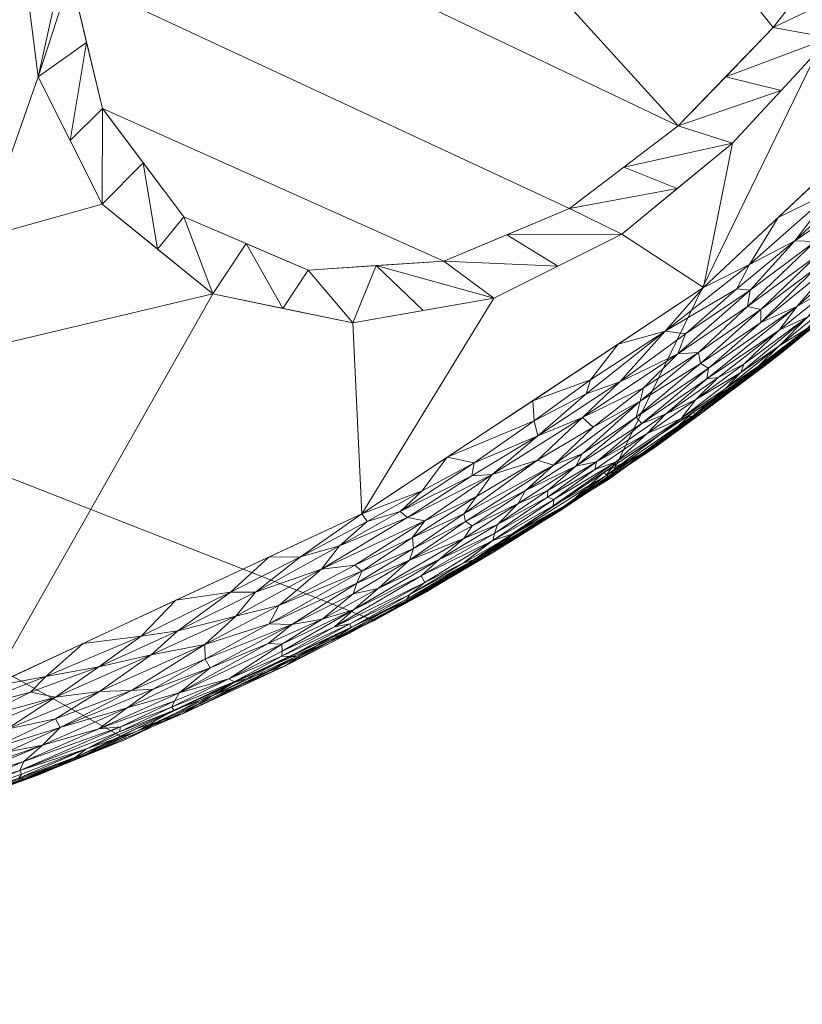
# Model space of a CAD drawing. Header units: millimetres. Extents: x -277 to 277, y 0 to 425.
# Tile 507 of 656: x 124 to 202, y 0 to 99. Entities that reach past the tile are written whole.
import ezdxf

# ---------------------------------------------------------------- set-up
doc = ezdxf.new("R2010")
doc.units = ezdxf.units.MM
doc.layers.add('A-GENM', color=13, linetype='Continuous')

# ---------------------------------------------------------------- blocks, each defined once
blk = doc.blocks.new('MODEL_CCAS0479-0080410R0 - MODEL_CCAS0479-0080410R0-461785-Preview')
at = {"layer": 'A-GENM', "lineweight": 9}
mesh = blk.add_polyface(dxfattribs=at)
corners = [(-277.5, -212.5, -10), (-271.889, -169.983, -10), (-255.855, -130.223, -10), (-231.29, -95.082, -10), (-200.302, -65.43, -10), (-164.712, -41.481, -10), (-125.929, -23.14, -10), (-85.021, -10.219, -10), (-42.816, -2.545, -10), (0, 0, -10), (0, 0, -17), (-27.584, -1.052, -17), (-55.014, -4.218, -17), (-82.111, -9.516, -17), (-108.685, -16.977, -17), (-134.529, -26.641, -17), (-159.405, -38.558, -17), (-183.045, -52.786, -17), (-205.115, -69.373, -17), (-225.183, -88.316, -17), (-242.771, -109.566, -17), (-257.344, -132.993, -17), (-268.325, -158.309, -17), (-275.172, -185.031, -17), (-277.5, -212.5, -17), (-277.5, -212.5, -15.25), (-277.5, -212.5, -13.5), (-277.5, -212.5, -11.75), (-274.344, -188.588, -10), (-263.872, -150.103, -10), (-243.573, -112.652, -10), (-215.796, -80.256, -10), (-182.507, -53.456, -10), (-105.475, -16.68, -10), (-145.32, -32.311, -10)]
mesh.append_faces([[corners[k] for k in face] for face in [(28, 26, 27, 0)]], dxfattribs={"vtx0": -1})
mesh.append_faces([[corners[k] for k in face] for face in [(21, 30, 20), (19, 31, 18), (4, 18, 31), (5, 17, 32), (34, 16, 5), (7, 13, 33), (16, 34, 15), (17, 5, 16), (30, 21, 2)]], dxfattribs={"vtx0": -1, "vtx1": -1})
mesh.append_faces([[corners[k] for k in face] for face in [(28, 23, 26)]], dxfattribs={"vtx0": -1, "vtx1": -1, "vtx2": -1})
mesh.append_faces([[corners[k] for k in face] for face in [(22, 1, 29), (21, 29, 2), (3, 19, 20), (1, 22, 23), (33, 13, 14), (19, 3, 31), (29, 21, 22), (17, 4, 32), (11, 8, 9), (14, 6, 33), (7, 12, 13)]], dxfattribs={"vtx0": -1, "vtx2": -1})
mesh.append_faces([[corners[k] for k in face] for face in [(25, 26, 23, 24)]], dxfattribs={"vtx1": -1})
mesh.append_faces([[corners[k] for k in face] for face in [(28, 1, 23), (30, 3, 20), (17, 18, 4), (7, 8, 12), (14, 15, 6), (11, 12, 8), (34, 6, 15)]], dxfattribs={"vtx1": -1, "vtx2": -1})
mesh.append_faces([[corners[k] for k in face] for face in [(9, 10, 11)]], dxfattribs={"vtx2": -1})
mesh = blk.add_polyface(dxfattribs=at)
corners = [(0, -425, -17), (-27.578, -423.948, -17), (-55.008, -420.783, -17), (-82.108, -415.485, -17), (-108.688, -408.023, -17), (-134.539, -398.355, -17), (-159.424, -386.432, -17), (-183.063, -372.203, -17), (-205.119, -355.623, -17), (-225.187, -336.68, -17), (-242.781, -315.419, -17), (-257.354, -291.989, -17), (-268.328, -266.682, -17), (-275.172, -239.97, -17), (-277.5, -212.5, -17), (-275.172, -185.031, -17), (-268.325, -158.309, -17), (-257.344, -132.993, -17), (-242.771, -109.566, -17), (-225.183, -88.316, -17), (-205.115, -69.373, -17), (-183.045, -52.786, -17), (-159.405, -38.558, -17), (-134.529, -26.641, -17), (-108.685, -16.977, -17), (-82.111, -9.516, -17), (-55.014, -4.218, -17), (-27.584, -1.052, -17), (0, 0, -17), (0, -101.087, -17), (-206.514, -101.087, -17), (-208.709, -101.32, -17), (-210.816, -102.02, -17), (-212.72, -103.168, -17), (-214.318, -104.711, -17), (-215.522, -106.578, -17), (-216.268, -108.666, -17), (-216.519, -110.867, -17), (-216.519, -141.051, -17), (-216.519, -171.233, -17), (-216.519, -201.416, -17), (-216.519, -231.601, -17), (-215.264, -261.733, -17), (-206.273, -290.478, -17), (-190.164, -315.964, -17), (-169.003, -337.465, -17), (-144.45, -354.998, -17), (-117.634, -368.842, -17), (-89.318, -379.29, -17), (-60.028, -386.584, -17), (-30.152, -390.894, -17), (0, -392.32, -17)]
mesh.append_faces([[corners[k] for k in face] for face in [(29, 26, 27, 28)]], dxfattribs={"vtx0": -1})
mesh.append_faces([[corners[k] for k in face] for face in [(35, 19, 34), (32, 19, 31), (31, 19, 30)]], dxfattribs={"vtx0": -1, "vtx1": -1})
mesh.append_faces([[corners[k] for k in face] for face in [(44, 8, 9, 43), (45, 7, 8, 44), (7, 45, 46, 6), (12, 41, 42), (48, 3, 4, 47), (49, 2, 3, 48), (50, 1, 2, 49), (47, 4, 5, 46), (38, 17, 18, 37), (19, 32, 33), (22, 29, 30, 21), (29, 22, 23)]], dxfattribs={"vtx0": -1, "vtx2": -1})
mesh.append_faces([[corners[k] for k in face] for face in [(43, 9, 10, 11), (41, 12, 13, 14), (29, 23, 24, 25)]], dxfattribs={"vtx0": -1, "vtx3": -1})
mesh.append_faces([[corners[k] for k in face] for face in [(5, 6, 46), (36, 37, 18), (33, 34, 19), (20, 21, 30, 19), (25, 26, 29)]], dxfattribs={"vtx1": -1, "vtx2": -1})
mesh.append_faces([[corners[k] for k in face] for face in [(42, 43, 11, 12), (40, 41, 14, 15), (15, 16, 39, 40), (16, 17, 38, 39), (18, 19, 35, 36)]], dxfattribs={"vtx1": -1, "vtx3": -1})
mesh.append_faces([[corners[k] for k in face] for face in [(51, 0, 1, 50)]], dxfattribs={"vtx2": -1})
mesh = blk.add_polyface(dxfattribs=at)
corners = [(0, -106), (0, -94.5), (-12.374, -89.374), (-17.5, -77), (-12.374, -64.626), (0, -59.5), (0, -10), (-41.076, -12.41), (-81.576, -19.675), (-120.861, -31.908), (-158.159, -49.282), (-192.467, -71.995), (-222.446, -100.177), (-246.326, -133.682), (-261.993, -171.726), (-267.5, -212.5), (-261.993, -253.274), (-246.326, -291.318), (-222.446, -324.823), (-192.467, -353.005), (-158.159, -375.718), (-120.862, -393.092), (-81.576, -405.324), (-41.076, -412.59), (0, -415), (0, -386), (-33.101, -384.336), (-65.858, -379.294), (-97.869, -370.707), (-128.595, -358.285), (-157.232, -341.604), (-182.488, -320.148), (-202.259, -293.556), (-213.512, -262.39), (-213.467, -229.254), (-223.091, -218.605), (-229.069, -205.542), (-231.81, -191.429), (-232.377, -177.06), (-231.666, -162.692), (-229.71, -148.439), (-226.158, -134.504), (-220.761, -121.165), (-213.668, -108.649), (-205.139, -97.07), (-195.38, -86.509), (-184.255, -77.355), (-171.404, -70.92), (-157.264, -68.466), (-143.229, -71.354), (-132.112, -80.358), (-125.671, -93.158), (-123.858, -107.409), (-125.872, -121.641), (-131.191, -134.979), (-89.155, -118.553), (-45.026, -109.091), (-85, -77), (-90.126, -89.374), (-102.5, -94.5), (-114.874, -89.374), (-120, -77), (-114.874, -64.626), (-102.5, -59.5), (-90.126, -64.626)]
mesh.append_faces([[corners[k] for k in face] for face in [(26, 23, 24, 25), (2, 56, 0, 1)]], dxfattribs={"vtx0": -1})
mesh.append_faces([[corners[k] for k in face] for face in [(3, 56, 2), (57, 3, 64)]], dxfattribs={"vtx0": -1, "vtx1": -1})
mesh.append_faces([[corners[k] for k in face] for face in [(56, 3, 57, 58)]], dxfattribs={"vtx0": -1, "vtx1": -1, "vtx3": -1})
mesh.append_faces([[corners[k] for k in face] for face in [(35, 15, 16, 34), (15, 35, 36), (14, 38, 39), (15, 36, 37), (31, 18, 19, 30), (30, 19, 20, 29), (13, 41, 42), (12, 44, 45, 11), (11, 45, 46), (11, 46, 47, 10), (10, 47, 48), (10, 48, 49, 9), (29, 20, 21), (52, 59, 60), (27, 22, 23, 26), (58, 55, 56), (64, 7, 8)]], dxfattribs={"vtx0": -1, "vtx2": -1})
mesh.append_faces([[corners[k] for k in face] for face in [(55, 58, 59, 52), (64, 3, 4, 7)]], dxfattribs={"vtx0": -1, "vtx2": -1, "vtx3": -1})
mesh.append_faces([[corners[k] for k in face] for face in [(31, 32, 18), (40, 41, 13), (43, 44, 12), (52, 53, 55), (27, 28, 22), (50, 51, 61)]], dxfattribs={"vtx1": -1, "vtx2": -1})
mesh.append_faces([[corners[k] for k in face] for face in [(62, 63, 9, 49)]], dxfattribs={"vtx1": -1, "vtx2": -1, "vtx3": -1})
mesh.append_faces([[corners[k] for k in face] for face in [(16, 17, 33, 34), (37, 38, 14, 15), (32, 33, 17, 18), (39, 40, 13, 14), (42, 43, 12, 13), (49, 50, 61, 62), (28, 29, 21, 22), (60, 61, 51, 52), (8, 9, 63, 64)]], dxfattribs={"vtx1": -1, "vtx3": -1})
mesh.append_faces([[corners[k] for k in face] for face in [(53, 54, 55)]], dxfattribs={"vtx2": -1})
mesh.append_faces([[corners[k] for k in face] for face in [(4, 5, 6, 7)]], dxfattribs={"vtx3": -1})
mesh = blk.add_polyface(dxfattribs=at)
corners = [(-124.235, -24.378, -4.331), (-116.569, -22.066, -3.659), (-115.937, -20.983, -4.803), (-116.748, -29.179, -0.062), (-120.863, -31.903), (-111.042, -28.845), (-126.446, -32.921, -0.061), (-127.875, -27.82, -2.291), (-122.641, -25.345, -2.631), (-126.103, -26.042, -3.233), (-118.518, -23.349, -3.047), (-107.435, -19.559, -3.017), (-122.439, -21.851, -9.062), (-124.234, -22.662, -8.193), (-115.729, -19.485, -8.482), (-114.563, -19.75, -6.196), (-113.512, -18.97, -7.347), (-123.755, -22.706, -7.279), (-123.852, -23.481, -5.509), (-129.428, -24.819, -7.698), (-123.993, -23.116, -6.388), (-116.26, -23.179, -2.47), (-120.991, -25.652, -1.92), (-127.437, -28.678, -1.592), (-112.717, -24.739, -0.805), (-113.924, -23.7, -1.529), (-122.522, -27.646, -1.107), (-120.193, -27.862, -0.647), (-127.435, -30.836, -0.598), (-119.43, -28.649, -0.326), (-124.925, -31.339, -0.203), (-107.421, -18.498, -4.227), (-113.583, -26.023, -0.461), (-115.681, -19.903, -10), (-116.796, -19.769, -9.25), (-109.144, -17.163, -9.17), (-125.905, -23.131, -10), (-129.821, -24.78, -8.704), (-112.77, -26.812, -0.2)]
mesh.append_faces([[corners[k] for k in face] for face in [(0, 1, 2), (6, 4, 3), (7, 8, 9), (1, 10, 11), (12, 13, 14), (15, 16, 17), (18, 2, 15), (13, 19, 17), (20, 15, 17), (21, 8, 22), (22, 7, 23), (24, 25, 26), (27, 28, 29), (3, 29, 30), (2, 1, 31), (9, 8, 10), (0, 2, 18), (9, 1, 0), (27, 29, 32), (33, 34, 35), (22, 26, 25), (26, 22, 23), (25, 21, 22), (16, 14, 13), (13, 12, 37), (34, 12, 14), (13, 17, 16), (15, 20, 18), (22, 8, 7), (10, 8, 21), (11, 10, 21), (9, 10, 1), (27, 24, 26), (38, 32, 29), (24, 27, 32), (26, 28, 27), (3, 38, 29), (3, 30, 6), (28, 30, 29), (35, 34, 14), (33, 12, 34)]], dxfattribs={"vtx0": -1, "vtx1": -1, "vtx2": -1})
mesh.append_faces([[corners[k] for k in face] for face in [(3, 4, 5), (12, 33, 36)]], dxfattribs={"vtx0": -1, "vtx2": -1})
mesh = blk.add_polyface(dxfattribs=at)
corners = [(-137.02, -35.09, -0.542), (-127.435, -30.836, -0.598), (-131.85, -31.42, -1.1), (-127.875, -27.82, -2.291), (-134.615, -29.797, -2.99), (-137.216, -31.646, -2.38), (-129.821, -24.78, -8.704), (-140.232, -29.208, -8.808), (-135.605, -27.441, -7.519), (-135.598, -27.714, -10), (-122.439, -21.851, -9.062), (-125.905, -23.131, -10), (-130.536, -25.677, -6.462), (-139.328, -29.551, -6.192), (-124.235, -24.378, -4.331), (-133.938, -27.868, -4.971), (-131.757, -27.677, -3.965), (-126.103, -26.042, -3.233), (-129.428, -24.819, -7.698), (-123.755, -22.706, -7.279), (-133.838, -27.365, -5.779), (-123.852, -23.481, -5.509), (-139.073, -29.847, -5.39), (-123.993, -23.116, -6.388), (-122.522, -27.646, -1.107), (-135.036, -31.528, -1.793), (-127.437, -28.678, -1.592), (-131.762, -33.886, -0.257), (-126.446, -32.921, -0.061), (-124.925, -31.339, -0.203), (-136.03, -36.97, -0.064), (-130.188, -36.246), (-139.715, -37.515, -0.235), (-139.513, -40.589), (-120.863, -31.903), (-139.412, -30.489, -4.617), (-139.849, -31.282, -3.846), (-142.418, -36.157, -1.083), (-124.234, -22.662, -8.193)]
mesh.append_faces([[corners[k] for k in face] for face in [(9, 6, 11), (31, 30, 33)]], dxfattribs={"vtx0": -1, "vtx1": -1})
mesh.append_faces([[corners[k] for k in face] for face in [(0, 1, 2), (3, 4, 5), (6, 7, 8), (6, 9, 7), (10, 11, 6), (12, 8, 13), (14, 15, 16), (14, 16, 17), (18, 12, 19), (20, 21, 12), (13, 22, 20), (23, 19, 12), (16, 4, 17), (24, 2, 1), (4, 3, 17), (25, 26, 3), (0, 27, 1), (28, 29, 27), (30, 28, 27), (30, 31, 28), (32, 30, 27), (15, 14, 21), (35, 16, 15), (4, 16, 36), (27, 0, 32), (29, 1, 27), (26, 2, 24), (25, 37, 2), (0, 2, 37), (2, 26, 25), (18, 6, 8), (6, 18, 38), (12, 18, 8), (16, 35, 36), (20, 22, 15), (21, 20, 15), (13, 20, 12), (12, 21, 23), (3, 5, 25)]], dxfattribs={"vtx0": -1, "vtx1": -1, "vtx2": -1})
mesh.append_faces([[corners[k] for k in face] for face in [(31, 34, 28)]], dxfattribs={"vtx1": -1, "vtx2": -1})
mesh = blk.add_polyface(dxfattribs=at)
corners = [(-143.631, -31.201, -6.957), (-151.572, -34.932, -7.244), (-150.974, -34.947, -6.405), (-140.232, -29.208, -8.808), (-145.291, -32.297, -10), (-150.391, -33.971, -8.98), (-145.537, -39.001, -0.558), (-147.481, -41.405, -0.201), (-139.715, -37.515, -0.235), (-150.16, -35.463, -4.751), (-144.827, -32.696, -5.036), (-150.125, -34.957, -5.534), (-139.849, -31.282, -3.846), (-139.412, -30.489, -4.617), (-145.366, -32.393, -6.04), (-139.073, -29.847, -5.39), (-144.999, -41.405, -0.041), (-134.615, -29.797, -2.99), (-142.951, -33.815, -2.733), (-137.216, -31.646, -2.38), (-150.15, -36.184, -3.817), (-154.105, -43.719, -0.446), (-146.132, -32.107, -7.861), (-135.605, -27.441, -7.519), (-135.598, -27.714, -10), (-148.782, -36.231, -3.07), (-135.036, -31.528, -1.793), (-142.439, -34.672, -1.911), (-148.838, -44.932), (-152.01, -44.936, -0.041), (-137.02, -35.09, -0.542), (-142.418, -36.157, -1.083), (-149.822, -40.054, -0.949), (-136.03, -36.97, -0.064), (-139.513, -40.589), (-151.151, -38.146, -2.446), (-148.864, -38.206, -1.635), (-139.328, -29.551, -6.192), (-133.938, -27.868, -4.971)]
mesh.append_faces([[corners[k] for k in face] for face in [(34, 16, 28)]], dxfattribs={"vtx0": -1, "vtx1": -1})
mesh.append_faces([[corners[k] for k in face] for face in [(0, 1, 2), (3, 4, 5), (6, 7, 8), (9, 10, 11), (10, 12, 13), (14, 2, 11), (10, 13, 15), (16, 8, 7), (17, 18, 19), (20, 12, 10), (6, 21, 7), (3, 5, 22), (23, 3, 22), (20, 25, 12), (18, 17, 12), (23, 22, 0), (26, 19, 27), (28, 16, 29), (6, 8, 30), (31, 32, 6), (31, 6, 30), (8, 16, 33), (33, 16, 34), (7, 29, 16), (18, 35, 27), (0, 2, 14), (32, 31, 36), (27, 31, 26), (36, 27, 35), (25, 35, 18), (10, 15, 14), (10, 14, 11), (0, 14, 37), (23, 0, 37), (1, 0, 22), (20, 10, 9), (15, 13, 38), (15, 37, 14), (18, 27, 19), (31, 27, 36), (12, 25, 18)]], dxfattribs={"vtx0": -1, "vtx1": -1, "vtx2": -1})
mesh.append_faces([[corners[k] for k in face] for face in [(24, 4, 3)]], dxfattribs={"vtx1": -1, "vtx2": -1})
mesh = blk.add_polyface(dxfattribs=at)
corners = [(-158.163, -49.275), (-148.838, -44.932), (-152.01, -44.936, -0.041), (-151.151, -38.146, -2.446), (-157.668, -42.287, -1.923), (-148.864, -38.206, -1.635), (-150.16, -35.463, -4.751), (-150.125, -34.957, -5.534), (-155.424, -37.904, -5.104), (-156.791, -37.212, -9.136), (-155.085, -36.525, -7.934), (-150.391, -33.971, -8.98), (-158.697, -48.509, -0.044), (-146.132, -32.107, -7.861), (-147.481, -41.405, -0.201), (-154.105, -43.719, -0.446), (-155.918, -46.04, -0.156), (-158.167, -43.506, -1.377), (-149.822, -40.054, -0.949), (-154.984, -36.879, -10), (-145.291, -32.297, -10), (-157.091, -37.862, -6.959), (-151.572, -34.932, -7.244), (-162.69, -40.684, -7.604), (-156.974, -38.204, -6.012), (-150.974, -34.947, -6.405), (-164.126, -43.054, -4.493), (-157.331, -39.64, -4.095), (-154.187, -38.674, -3.345), (-157.311, -41.239, -2.53), (-162.992, -41.153, -6.715), (-164.478, -42.378, -5.866), (-145.537, -39.001, -0.558), (-164.49, -48.579, -0.722), (-157.462, -44.127, -0.915), (-162.755, -48.889, -0.343), (-162.013, -49.488, -0.147), (-162.944, -44.607, -2.325), (-163.27, -46.879, -1.12), (-148.782, -36.231, -3.07), (-164.677, -41.462, -10), (-162.566, -40.372, -8.749), (-159.816, -41.752, -3.26), (-150.15, -36.184, -3.817)]
mesh.append_faces([[corners[k] for k in face] for face in [(19, 11, 20), (40, 9, 19)]], dxfattribs={"vtx0": -1, "vtx1": -1})
mesh.append_faces([[corners[k] for k in face] for face in [(3, 4, 5), (6, 7, 8), (9, 10, 11), (0, 2, 12), (10, 13, 11), (14, 15, 16), (17, 5, 4), (18, 5, 17), (9, 11, 19), (10, 21, 22), (21, 10, 23), (21, 24, 25), (26, 27, 8), (3, 28, 29), (21, 25, 22), (24, 8, 7), (30, 24, 21), (31, 8, 24), (32, 18, 15), (33, 15, 34), (16, 15, 35), (16, 36, 12), (2, 14, 16), (2, 16, 12), (13, 10, 22), (15, 18, 34), (4, 29, 37), (17, 38, 34), (17, 34, 18), (29, 4, 3), (28, 3, 39), (10, 9, 41), (24, 7, 25), (27, 6, 8), (28, 27, 42), (27, 43, 6), (28, 39, 43), (27, 28, 43), (29, 28, 42)]], dxfattribs={"vtx0": -1, "vtx1": -1, "vtx2": -1})
mesh.append_faces([[corners[k] for k in face] for face in [(0, 1, 2)]], dxfattribs={"vtx1": -1, "vtx2": -1})
mesh = blk.add_polyface(dxfattribs=at)
corners = [(-162.69, -40.684, -7.604), (-155.085, -36.525, -7.934), (-162.566, -40.372, -8.749), (-171.497, -47.287, -4.608), (-171.33, -46.574, -5.526), (-177.448, -50.709, -5.014), (-168.356, -44.318, -6.476), (-164.478, -42.378, -5.866), (-168.589, -48.487, -1.922), (-162.944, -44.607, -2.325), (-169.237, -48.056, -2.482), (-163.37, -45.79, -1.712), (-163.27, -46.879, -1.12), (-158.167, -43.506, -1.377), (-164.677, -41.462, -10), (-171.378, -45.421, -9.05), (-178.591, -50.111, -7.942), (-173.631, -47.365, -6.771), (-169.497, -44.696, -7.244), (-164.126, -43.054, -4.493), (-155.424, -37.904, -5.104), (-168.423, -49.257, -1.428), (-165.944, -44.696, -3.77), (-157.331, -39.64, -4.095), (-154.105, -43.719, -0.446), (-164.49, -48.579, -0.722), (-162.755, -48.889, -0.343), (-173.574, -47.446, -10), (-178.417, -49.795, -9.075), (-170.057, -44.808, -8.025), (-162.992, -41.153, -6.715), (-156.791, -37.212, -9.136), (-171.795, -48.195, -3.742), (-168.416, -46.782, -3.13), (-157.091, -37.862, -6.959), (-156.974, -38.204, -6.012), (-177.365, -50.076, -5.973), (-162.013, -49.488, -0.147), (-155.918, -46.04, -0.156), (-157.462, -44.127, -0.915), (-157.668, -42.287, -1.923), (-159.816, -41.752, -3.26), (-157.311, -41.239, -2.53)]
mesh.append_faces([[corners[k] for k in face] for face in [(0, 1, 2), (3, 4, 5), (6, 4, 7), (8, 9, 10), (11, 12, 13), (14, 15, 2), (16, 17, 18), (19, 20, 7), (21, 12, 11), (19, 22, 23), (24, 25, 26), (15, 27, 28), (15, 16, 29), (6, 7, 30), (2, 15, 29), (0, 2, 29), (14, 2, 31), (19, 7, 4), (32, 33, 22), (18, 17, 6), (0, 30, 34), (29, 18, 0), (35, 30, 7), (30, 0, 18), (17, 36, 4), (17, 4, 6), (18, 6, 30), (16, 18, 29), (22, 3, 32), (19, 4, 3), (37, 38, 26), (39, 12, 25), (13, 40, 11), (9, 11, 40), (8, 21, 11), (33, 9, 41), (41, 9, 42), (9, 8, 11), (9, 33, 10), (22, 19, 3), (33, 41, 22), (23, 22, 41)]], dxfattribs={"vtx0": -1, "vtx1": -1, "vtx2": -1})
mesh.append_faces([[corners[k] for k in face] for face in [(14, 27, 15)]], dxfattribs={"vtx1": -1, "vtx2": -1})
mesh = blk.add_polyface(dxfattribs=at)
corners = [(-178.417, -49.795, -9.075), (-173.574, -47.446, -10), (-182.47, -53.431, -10), (-180.29, -55.296, -2.303), (-174.594, -51.619, -2.288), (-179.657, -54.07, -2.91), (-180.317, -58.958, -0.58), (-175.827, -57.119, -0.293), (-171.252, -53.21, -0.54), (-164.49, -48.579, -0.722), (-169.667, -50.998, -0.971), (-177.403, -54.169, -1.81), (-175.805, -54.652, -1.051), (-168.423, -49.257, -1.428), (-175.469, -58.615, -0.046), (-175.318, -60.631), (-166.741, -54.953), (-158.697, -48.509, -0.044), (-162.013, -49.488, -0.147), (-164.229, -51.584, -0.051), (-169.201, -53.08, -0.263), (-173.855, -50.322, -2.928), (-168.589, -48.487, -1.922), (-162.755, -48.889, -0.343), (-168.416, -46.782, -3.13), (-171.795, -48.195, -3.742), (-181.139, -62.728, -0.026), (-178.591, -50.111, -7.942), (-171.378, -45.421, -9.05), (-171.33, -46.574, -5.526), (-177.365, -50.076, -5.973), (-177.448, -50.709, -5.014), (-176.816, -50.927, -4.196), (-171.497, -47.287, -4.608), (-173.631, -47.365, -6.771), (-182.672, -53.092, -6.993), (-169.455, -54.387, -0.085), (-158.163, -49.275), (-176.853, -51.6, -3.494), (-180.68, -61.323, -0.131), (-163.27, -46.879, -1.12), (-169.237, -48.056, -2.482)]
mesh.append_faces([[corners[k] for k in face] for face in [(37, 19, 16)]], dxfattribs={"vtx0": -1, "vtx1": -1})
mesh.append_faces([[corners[k] for k in face] for face in [(3, 4, 5), (6, 7, 8), (8, 9, 10), (11, 12, 13), (17, 18, 19), (20, 8, 7), (4, 21, 5), (13, 22, 11), (8, 23, 9), (24, 25, 21), (8, 12, 6), (14, 26, 15), (0, 27, 28), (29, 30, 31), (32, 33, 31), (34, 35, 30), (14, 16, 36), (20, 18, 23), (17, 19, 37), (19, 18, 36), (36, 16, 19), (12, 10, 13), (38, 5, 21), (14, 7, 39), (20, 7, 36), (18, 20, 36), (23, 8, 20), (10, 40, 13), (22, 41, 4), (7, 14, 36), (4, 3, 11), (22, 4, 11), (4, 41, 21), (24, 21, 41), (25, 32, 38), (8, 10, 12), (40, 10, 9), (33, 32, 25), (25, 38, 21)]], dxfattribs={"vtx0": -1, "vtx1": -1, "vtx2": -1})
mesh.append_faces([[corners[k] for k in face] for face in [(0, 1, 2), (14, 15, 16)]], dxfattribs={"vtx0": -1, "vtx2": -1})
mesh = blk.add_polyface(dxfattribs=at)
corners = [(-192.785, -62.827, -3.336), (-186.29, -58.349, -3.119), (-188.648, -59.291, -3.815), (-179.657, -54.07, -2.91), (-185.711, -58.963, -2.335), (-180.29, -55.296, -2.303), (-192.955, -63.913, -2.569), (-183.704, -54.502, -5.538), (-177.448, -50.709, -5.014), (-177.365, -50.076, -5.973), (-178.417, -49.795, -9.075), (-182.47, -53.431, -10), (-187.722, -56.029, -9.341), (-192.126, -59.267, -8.737), (-191.363, -59.067, -7.303), (-186.337, -55.369, -7.671), (-181.564, -53.732, -4.563), (-186.811, -57.337, -4.554), (-190.212, -58.833, -5.949), (-182.672, -53.092, -6.993), (-181.738, -54.5, -3.806), (-186.105, -60.596, -1.533), (-177.403, -54.169, -1.81), (-186.427, -61.916, -1.035), (-181.391, -57.969, -1.219), (-176.816, -50.927, -4.196), (-184.059, -62.538, -0.33), (-175.827, -57.119, -0.293), (-180.317, -58.958, -0.58), (-175.805, -54.652, -1.051), (-191.367, -59.415, -10), (-185.147, -54.348, -8.516), (-178.591, -50.111, -7.942), (-173.631, -47.365, -6.771), (-194.656, -61.839, -6.507), (-176.853, -51.6, -3.494), (-191.698, -60.765, -4.673), (-180.68, -61.323, -0.131)]
mesh.append_faces([[corners[k] for k in face] for face in [(0, 1, 2), (3, 4, 5), (6, 4, 1), (7, 8, 9), (10, 11, 12), (13, 14, 15), (16, 7, 17), (14, 18, 19), (2, 20, 17), (5, 21, 22), (1, 4, 3), (21, 23, 24), (20, 25, 16), (24, 22, 21), (26, 27, 28), (24, 28, 29), (28, 24, 23), (22, 24, 29), (15, 14, 19), (12, 30, 13), (31, 32, 10), (31, 15, 32), (33, 32, 19), (7, 19, 18), (19, 7, 9), (17, 7, 18), (14, 34, 18), (1, 3, 20), (20, 35, 25), (20, 2, 1), (36, 2, 17), (18, 36, 17), (27, 26, 37), (13, 31, 12), (10, 12, 31), (21, 5, 4), (32, 15, 19), (13, 15, 31), (16, 25, 8), (3, 35, 20), (7, 16, 8), (20, 16, 17)]], dxfattribs={"vtx0": -1, "vtx1": -1, "vtx2": -1})
mesh.append_faces([[corners[k] for k in face] for face in [(11, 30, 12)]], dxfattribs={"vtx1": -1, "vtx2": -1})
mesh = blk.add_polyface(dxfattribs=at)
corners = [(-191.951, -65.459, -1.259), (-192.158, -64.37, -1.889), (-198.235, -69.802, -1.521), (-189.902, -65.332, -0.719), (-196.878, -70.107, -0.93), (-186.427, -61.916, -1.035), (-188.615, -67.605, -0.065), (-184.059, -62.538, -0.33), (-190.671, -67.358, -0.335), (-192.126, -59.267, -8.737), (-191.367, -59.415, -10), (-198.652, -64.174, -9.119), (-183.896, -66.309), (-181.139, -62.728, -0.026), (-195.812, -71.885, -0.235), (-194.656, -61.839, -6.507), (-196.199, -63.475, -5.657), (-190.212, -58.833, -5.949), (-191.363, -59.067, -7.303), (-198.003, -64.114, -7.225), (-191.698, -60.765, -4.673), (-188.648, -59.291, -3.815), (-193.954, -62.961, -4.074), (-192.785, -62.827, -3.336), (-198.218, -68.477, -2.251), (-200.069, -67.719, -4.098), (-197.141, -71.74, -0.493), (-186.105, -60.596, -1.533), (-185.711, -58.963, -2.335), (-192.955, -63.913, -2.569), (-201.827, -70.081, -3.221), (-197.067, -74.304, -0.058), (-199.969, -79.032), (-192.473, -71.987), (-180.68, -61.323, -0.131), (-180.317, -58.958, -0.58), (-198.087, -63.893, -8.185), (-196.505, -64.307, -4.795), (-186.29, -58.349, -3.119), (-175.469, -58.615, -0.046), (-175.318, -60.631), (-200.263, -65.399, -10)]
mesh.append_faces([[corners[k] for k in face] for face in [(40, 13, 12)]], dxfattribs={"vtx0": -1, "vtx1": -1})
mesh.append_faces([[corners[k] for k in face] for face in [(0, 1, 2), (3, 0, 4), (5, 0, 3), (6, 7, 8), (9, 10, 11), (6, 12, 13), (14, 6, 8), (15, 16, 17), (15, 18, 19), (16, 20, 17), (21, 22, 23), (2, 1, 24), (23, 22, 25), (0, 2, 4), (26, 3, 4), (0, 27, 1), (7, 3, 8), (0, 5, 27), (28, 1, 27), (29, 24, 1), (28, 29, 1), (30, 29, 23), (6, 31, 33), (26, 14, 8), (6, 34, 7), (3, 35, 5), (18, 36, 19), (16, 37, 20), (3, 26, 8), (6, 14, 31), (29, 38, 23), (22, 20, 37), (21, 20, 22), (3, 7, 35), (13, 39, 34), (6, 13, 34), (9, 11, 36), (18, 9, 36)]], dxfattribs={"vtx0": -1, "vtx1": -1, "vtx2": -1})
mesh.append_faces([[corners[k] for k in face] for face in [(31, 32, 33), (6, 33, 12)]], dxfattribs={"vtx0": -1, "vtx2": -1})
mesh.append_faces([[corners[k] for k in face] for face in [(10, 41, 11)]], dxfattribs={"vtx1": -1, "vtx2": -1})
mesh = blk.add_polyface(dxfattribs=at)
corners = [(-198.087, -63.893, -8.185), (-204.389, -68.838, -8.953), (-203.137, -68.069, -7.726), (-205.837, -79.568, -0.39), (-208.33, -82.968, -0.188), (-201.617, -76.685, -0.237), (-205.975, -72.465, -4.282), (-200.069, -67.719, -4.098), (-202.938, -69.072, -5.324), (-203.903, -75.238, -1.201), (-210.541, -81.719, -0.996), (-203.679, -76.64, -0.647), (-196.878, -70.107, -0.93), (-197.141, -71.74, -0.493), (-205.508, -81.756, -0.043), (-198.652, -64.174, -9.119), (-196.505, -64.307, -4.795), (-196.199, -63.475, -5.657), (-205.922, -74.747, -2.351), (-201.827, -70.081, -3.221), (-208.99, -76.259, -3.203), (-200.263, -65.399, -10), (-208.011, -72.81, -10), (-193.954, -62.961, -4.074), (-207.922, -71.972, -8.257), (-195.812, -71.885, -0.235), (-198.235, -69.802, -1.521), (-203.787, -73.968, -1.743), (-210.094, -79.642, -1.697), (-198.218, -68.477, -2.251), (-192.955, -63.913, -2.569), (-197.067, -74.304, -0.058), (-207.464, -86.078), (-199.969, -79.032), (-198.003, -64.114, -7.225), (-208.307, -72.58, -7.342), (-206.334, -71.238, -6.494), (-200.033, -66.106, -6.335), (-194.656, -61.839, -6.507), (-192.785, -62.827, -3.336), (-209.444, -74.342, -5.788), (-210.244, -75.691, -4.894)]
mesh.append_faces([[corners[k] for k in face] for face in [(0, 1, 2), (3, 4, 5), (6, 7, 8), (9, 10, 11), (12, 11, 13), (5, 4, 14), (1, 0, 15), (8, 16, 17), (18, 19, 20), (16, 7, 23), (1, 24, 2), (11, 12, 9), (5, 25, 13), (12, 26, 9), (9, 26, 27), (27, 28, 9), (18, 29, 19), (30, 19, 29), (19, 6, 20), (27, 29, 18), (5, 14, 31), (31, 14, 33), (34, 0, 2), (1, 15, 21), (24, 35, 2), (36, 2, 35), (34, 2, 37), (38, 34, 37), (17, 38, 37), (8, 17, 37), (36, 8, 37), (29, 27, 26), (5, 13, 11), (5, 31, 25), (8, 7, 16), (6, 19, 7), (39, 7, 19), (8, 36, 40), (2, 36, 37), (8, 41, 6), (5, 11, 3)]], dxfattribs={"vtx0": -1, "vtx1": -1, "vtx2": -1})
mesh.append_faces([[corners[k] for k in face] for face in [(1, 21, 22)]], dxfattribs={"vtx0": -1, "vtx2": -1})
mesh.append_faces([[corners[k] for k in face] for face in [(32, 33, 14)]], dxfattribs={"vtx1": -1, "vtx2": -1})
mesh = blk.add_polyface(dxfattribs=at)
corners = [(-213.467, -229.254), (-211.706, -224.203, -2.5), (-220.29, -213.575, -2.5), (-225.182, -200.8, -2.5), (-227.142, -187.252, -2.5), (-227.299, -173.56, -2.5), (-226.363, -159.89, -2.5), (-224.186, -146.374, -2.5), (-220.425, -133.196, -2.5), (-214.908, -120.658, -2.5), (-207.842, -108.931, -2.5), (-199.463, -98.104, -2.5), (-189.939, -88.252, -2.5), (-179.025, -79.955, -2.5), (-166.411, -74.662, -2.5), (-152.785, -73.748, -2.5), (-140.303, -79.09, -2.5), (-132.133, -89.981, -2.5), (-128.964, -103.265, -2.5), (-129.9, -116.916, -2.5), (-134.212, -129.907, -2.5), (-141.684, -141.351, -2.5), (-136.437, -138.165, -1.25), (-131.191, -134.979), (-125.872, -121.641), (-123.858, -107.409), (-125.671, -93.158), (-132.112, -80.358), (-143.229, -71.354), (-157.264, -68.466), (-171.404, -70.92), (-184.255, -77.355), (-195.38, -86.509), (-205.139, -97.07), (-213.668, -108.649), (-220.761, -121.165), (-226.158, -134.504), (-229.71, -148.439), (-231.666, -162.692), (-232.377, -177.06), (-231.81, -191.429), (-229.069, -205.542), (-223.091, -218.605), (-129.199, -129.985), (-138.888, -137.068, -2.5), (-226.162, -194.026, -2.5), (-230.44, -198.486), (-222.736, -207.188, -2.5), (-226.08, -212.073), (-215.998, -218.889, -2.5), (-218.279, -223.93), (-232.094, -184.244), (-227.221, -180.406, -2.5), (-223.46, -127.835), (-217.667, -126.927, -2.5), (-230.688, -155.566), (-225.274, -153.132, -2.5), (-227.934, -141.472), (-222.305, -139.785, -2.5), (-232.022, -169.876), (-226.831, -166.725, -2.5), (-217.214, -114.907), (-211.375, -114.795, -2.5), (-203.652, -103.518, -2.5), (-209.404, -102.86), (-177.829, -74.138), (-172.718, -77.308, -2.5), (-200.26, -91.79), (-194.701, -93.178, -2.5), (-189.817, -81.932), (-184.482, -84.103, -2.5), (-159.598, -74.205, -2.5), (-164.334, -69.693), (-124.764, -100.284), (-129.432, -110.091, -2.5), (-124.865, -114.525), (-132.056, -123.412, -2.5), (-136.218, -84.535, -2.5), (-137.67, -75.856), (-130.549, -96.623, -2.5), (-128.891, -86.758), (-146.544, -76.419, -2.5), (-150.246, -69.91)]
mesh.append_faces([[corners[k] for k in face] for face in [(1, 50, 0)]], dxfattribs={"vtx0": -1})
mesh.append_faces([[corners[k] for k in face] for face in [(81, 82, 15), (47, 48, 2), (49, 50, 1), (79, 80, 17), (72, 71, 29), (77, 78, 16), (71, 30, 14), (78, 77, 27), (80, 79, 26), (44, 24, 20), (28, 16, 78)]], dxfattribs={"vtx0": -1, "vtx1": -1})
mesh.append_faces([[corners[k] for k in face] for face in [(43, 44, 22)]], dxfattribs={"vtx0": -1, "vtx1": -1, "vtx2": -1})
mesh.append_faces([[corners[k] for k in face] for face in [(6, 38, 59), (7, 37, 55), (8, 36, 57), (3, 41, 48), (10, 34, 61), (2, 48, 42), (12, 32, 67), (46, 45, 4), (48, 47, 3), (14, 30, 65), (19, 25, 73), (81, 28, 82), (20, 24, 75), (9, 35, 53), (5, 39, 51), (29, 71, 15), (34, 10, 63), (13, 31, 69)]], dxfattribs={"vtx0": -1, "vtx2": -1})
mesh.append_faces([[corners[k] for k in face] for face in [(40, 46, 4), (42, 50, 49), (4, 52, 40), (8, 54, 36), (6, 56, 38), (65, 31, 66), (7, 58, 37), (5, 60, 39), (9, 62, 35), (46, 41, 45), (67, 33, 68), (52, 5, 51), (62, 10, 61), (33, 64, 11), (49, 2, 42), (56, 7, 55), (58, 8, 57), (54, 9, 53), (60, 6, 59), (64, 34, 63), (13, 66, 31), (77, 17, 27), (11, 68, 33), (79, 18, 26), (12, 70, 32), (18, 74, 26), (72, 30, 71), (19, 76, 25), (75, 25, 76), (73, 26, 74), (82, 29, 15), (70, 13, 69), (66, 14, 65), (53, 36, 54), (55, 38, 56), (3, 45, 41), (76, 20, 75), (63, 11, 64), (59, 39, 60), (80, 27, 17), (74, 19, 73), (61, 35, 62), (57, 37, 58), (43, 24, 44), (51, 40, 52), (68, 12, 67), (81, 16, 28), (69, 32, 70)]], dxfattribs={"vtx1": -1, "vtx2": -1})
mesh.append_faces([[corners[k] for k in face] for face in [(44, 21, 22), (22, 23, 43)]], dxfattribs={"vtx2": -1})
mesh = blk.add_polyface(dxfattribs=at)
corners = [(-141.684, -141.351, -2.5), (-134.212, -129.907, -2.5), (-129.9, -116.916, -2.5), (-128.964, -103.265, -2.5), (-132.133, -89.981, -2.5), (-140.303, -79.09, -2.5), (-152.785, -73.748, -2.5), (-166.411, -74.662, -2.5), (-179.025, -79.955, -2.5), (-189.939, -88.252, -2.5), (-199.463, -98.104, -2.5), (-207.842, -108.931, -2.5), (-214.908, -120.658, -2.5), (-220.425, -133.196, -2.5), (-224.186, -146.374, -2.5), (-226.363, -159.89, -2.5), (-227.299, -173.56, -2.5), (-227.142, -187.252, -2.5), (-225.182, -200.8, -2.5), (-220.29, -213.575, -2.5), (-211.706, -224.203, -2.5), (-205.652, -206.652, -2.5), (-196.627, -190.425, -2.5), (-185.228, -175.764, -2.5), (-172, -162.734, -2.5), (-157.375, -151.293, -2.5)]
mesh.append_faces([[corners[k] for k in face] for face in [(21, 19, 20)]], dxfattribs={"vtx0": -1})
mesh.append_faces([[corners[k] for k in face] for face in [(13, 24, 12), (11, 25, 10)]], dxfattribs={"vtx0": -1, "vtx1": -1})
mesh.append_faces([[corners[k] for k in face] for face in [(12, 24, 25, 11), (24, 13, 14, 23), (22, 17, 18)]], dxfattribs={"vtx0": -1, "vtx2": -1})
mesh.append_faces([[corners[k] for k in face] for face in [(15, 16, 23, 14), (1, 2, 9, 0)]], dxfattribs={"vtx1": -1, "vtx2": -1})
mesh.append_faces([[corners[k] for k in face] for face in [(22, 23, 16, 17), (21, 22, 18, 19), (25, 0, 9, 10), (2, 3, 8, 9), (3, 4, 7, 8)]], dxfattribs={"vtx1": -1, "vtx3": -1})
mesh.append_faces([[corners[k] for k in face] for face in [(4, 5, 6, 7)]], dxfattribs={"vtx3": -1})

msp = doc.modelspace()

# ---------------------------------------------------------------- block references
at = {"layer": 'A-GENM', "lineweight": 9, "rotation": 180}
msp.add_blockref('MODEL_CCAS0479-0080410R0 - MODEL_CCAS0479-0080410R0-461785-Preview', (0, 0, 850), dxfattribs=at)

doc.saveas('drawing.dxf')
